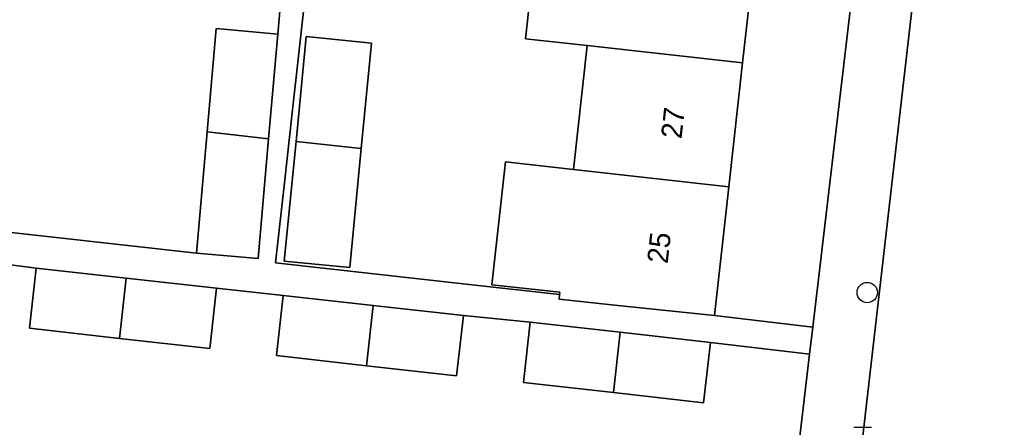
# Model space of a CAD drawing. Extents: x 161928 to 163071, y 386474 to 387428.
# Drawn here: x 162518.87 to 162566.36, y 387270.38 to 387289.99 of the extents above; entities that cross this region are included whole.
import ezdxf

# ---------------------------------------------------------------- set-up
doc = ezdxf.new("R2010")
doc.units = 0
for name, color, linetype in [('IMGEO_Boom', 7, 'Continuous'), ('IMGEO_Erf', 7, 'Continuous'), ('IMGEO_Kolk', 7, 'Continuous'), ('IMGEO_Muur', 7, 'Continuous'), ('IMGEO_Pand', 7, 'Continuous'), ('IMGEO_Pand_nummerreeks', 7, 'Continuous'), ('IMGEO_Rijbaan_lokaal_gesloten', 7, 'Continuous'), ('IMGEO_Voetpad_open', 7, 'Continuous')]:
    doc.layers.add(name, color=color, linetype=linetype)

msp = doc.modelspace()

# ---------------------------------------------------------------- linework, layer by layer
at = {"layer": 'IMGEO_Boom'}
msp.add_circle((162559.712, 387276.86), 0.489, dxfattribs=at)
at = {"layer": 'IMGEO_Erf'}
for points in [[(162562.412, 387320.243), (162564.049, 387335.299), (162559.044, 387335.843), (162558.355, 387329.654), (162557.691, 387323.691), (162557.026, 387317.728), (162556.362, 387311.765), (162555.698, 387305.802), (162555.034, 387299.838), (162554.37, 387293.875), (162553.705, 387287.912), (162553.041, 387281.949), (162552.352, 387275.761), (162557.09, 387275.201)], [(162535.827, 387288.871), (162535.33, 387283.788), (162534.77, 387278.061), (162531.62, 387278.369), (162532.184, 387284.139), (162532.677, 387289.179)]]:
    msp.add_lwpolyline(points, close=True, dxfattribs=at)
for points in [[(162533.747, 387301.184), (162531.985, 387285.369), (162531.641, 387282.283), (162531.196, 387278.288), (162540.529, 387277.248), (162544.886, 387276.762), (162544.898, 387276.873), (162541.621, 387277.238), (162542.28, 387283.148), (162545.557, 387282.783), (162546.221, 387288.746), (162543.239, 387289.078), (162543.906, 387295.061)], [(162518.107, 387292.4), (162517.449, 387286.496), (162516.719, 387279.944), (162527.393, 387278.754), (162527.905, 387284.592), (162528.341, 387289.566), (162531.301, 387289.306), (162531.533, 387291.891)], [(162556.935, 387273.893), (162552.153, 387274.458), (162551.828, 387271.556), (162547.478, 387272.044), (162543.139, 387272.53), (162543.464, 387275.432), (162540.249, 387275.751), (162539.924, 387272.849), (162535.574, 387273.337), (162531.235, 387273.823), (162531.56, 387276.725), (162528.348, 387277.068), (162528.023, 387274.166), (162523.672, 387274.654), (162519.334, 387275.14), (162519.659, 387278.042), (162517.911, 387278.252)], [(162511.85, 387255.216), (162551.435, 387250.749), (162551.715, 387250.763), (162551.992, 387250.802), (162552.265, 387250.865), (162552.531, 387250.953), (162552.789, 387251.064), (162553.035, 387251.198), (162553.268, 387251.353), (162553.487, 387251.528), (162553.689, 387251.722), (162553.873, 387251.933), (162554.037, 387252.16), (162554.18, 387252.401), (162554.302, 387252.654), (162554.4, 387252.916), (162554.474, 387253.186), (162554.507, 387253.35), (162554.9, 387256.673), (162556.935, 387273.893)]]:
    msp.add_lwpolyline(points, dxfattribs=at)
at = {"layer": 'IMGEO_Kolk'}
msp.add_line((162559.067, 387270.375), (162559.919, 387270.375), dxfattribs=at)
msp.add_lwpolyline([(162559.067, 387270.375), (162559.919, 387270.375)], dxfattribs=at)
at = {"layer": 'IMGEO_Muur'}
msp.add_lwpolyline([(162556.935, 387273.893), (162554.9, 387256.673)], dxfattribs=at)
at = {"layer": 'IMGEO_Pand'}
for points in [[(162546.221, 387288.746), (162553.705, 387287.912), (162554.37, 387293.875), (162546.885, 387294.709), (162543.906, 387295.061), (162543.239, 387289.078)], [(162530.859, 387284.265), (162531.301, 387289.306), (162528.341, 387289.566), (162527.905, 387284.592)], [(162535.33, 387283.788), (162535.827, 387288.871), (162532.677, 387289.179), (162532.184, 387284.139)], [(162546.221, 387288.746), (162545.557, 387282.783), (162553.041, 387281.949), (162553.705, 387287.912)], [(162527.905, 387284.592), (162527.393, 387278.754), (162530.352, 387278.494), (162530.859, 387284.265)], [(162532.184, 387284.139), (162531.62, 387278.369), (162534.77, 387278.061), (162535.33, 387283.788)], [(162553.041, 387281.949), (162545.557, 387282.783), (162542.28, 387283.148), (162541.621, 387277.238), (162544.898, 387276.873), (162544.886, 387276.762), (162544.861, 387276.537), (162547.379, 387276.276), (162552.352, 387275.761)], [(162519.659, 387278.042), (162519.334, 387275.14), (162523.672, 387274.654), (162523.998, 387277.556)], [(162528.023, 387274.166), (162528.348, 387277.068), (162523.998, 387277.556), (162523.672, 387274.654)], [(162531.56, 387276.725), (162531.235, 387273.823), (162535.574, 387273.337), (162535.899, 387276.239)], [(162539.924, 387272.849), (162540.249, 387275.751), (162535.899, 387276.239), (162535.574, 387273.337)], [(162547.803, 387274.946), (162543.464, 387275.432), (162543.139, 387272.53), (162547.478, 387272.044)], [(162552.153, 387274.458), (162547.803, 387274.946), (162547.478, 387272.044), (162551.828, 387271.556)]]:
    msp.add_lwpolyline(points, close=True, dxfattribs=at)
at = {"layer": 'IMGEO_Rijbaan_lokaal_gesloten'}
msp.add_lwpolyline([(162569.069, 387354.612), (162568.874, 387352.558), (162568.497, 387349.148), (162564.731, 387314.451), (162562.514, 387296.203), (162557.202, 387250), (162556.224, 387241.223), (162555.55, 387235.172), (162554.266, 387223.645), (162548.368, 387170.7), (162543.735, 387129.503), (162543.702, 387129.203), (162543.676, 387128.966), (162543.203, 387124.698), (162541.338, 387107.851), (162532.261, 387023.724)], dxfattribs=at)
at = {"layer": 'IMGEO_Voetpad_open'}
for points in [[(162562.412, 387320.243), (162557.09, 387275.201), (162556.935, 387273.893), (162554.9, 387256.673), (162554.507, 387253.35), (162557.202, 387250), (162562.514, 387296.203)], [(162517.911, 387278.252), (162519.659, 387278.042), (162523.998, 387277.556), (162528.348, 387277.068), (162531.56, 387276.725), (162535.899, 387276.239), (162540.249, 387275.751), (162543.464, 387275.432), (162547.803, 387274.946), (162552.153, 387274.458), (162556.935, 387273.893), (162557.09, 387275.201), (162552.352, 387275.761), (162547.379, 387276.276), (162544.861, 387276.537), (162544.886, 387276.762), (162540.529, 387277.248), (162531.196, 387278.288), (162531.641, 387282.283), (162531.985, 387285.369), (162533.747, 387301.184)], [(162531.533, 387291.891), (162531.301, 387289.306), (162530.859, 387284.265), (162530.352, 387278.494), (162527.393, 387278.754), (162516.719, 387279.944)]]:
    msp.add_lwpolyline(points, dxfattribs=at)

# ---------------------------------------------------------------- texts
at = {"layer": 'IMGEO_Pand_nummerreeks'}
for s, rotation, p in [('27', 83.6445, (162550.76, 387284.231)), ('25', 83.6461, (162550.091, 387278.222))]:
    msp.add_text(s, height=1, rotation=rotation, dxfattribs=at).set_placement(p)

doc.saveas('drawing.dxf')
